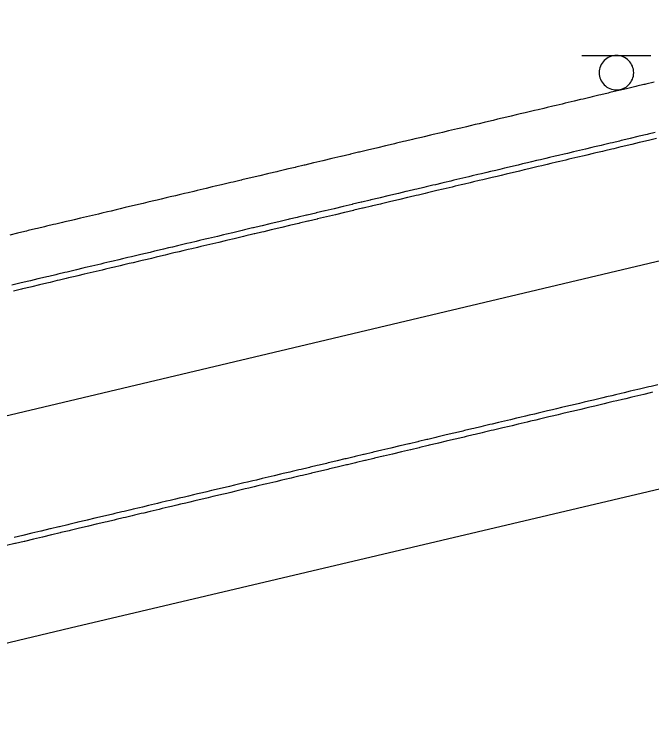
# Model space of a CAD drawing. Extents: x 2145380 to 2157287, y 139568 to 149130.
# Drawn here: x 2152517.8 to 2152586.9, y 143074.3 to 143151.2 of the extents above; entities that cross this region are included whole.
import ezdxf

# ---------------------------------------------------------------- set-up
doc = ezdxf.new("R2010")
doc.units = 0
for name, color, linetype in [('PR_PREVIOUSLY CONSTRUCTED', 7, 'Continuous'), ('TOPO_Fence', 7, 'Continuous'), ('TOPO_Sign', 7, 'Continuous')]:
    doc.layers.add(name, color=color, linetype=linetype)

msp = doc.modelspace()

# ---------------------------------------------------------------- linework, layer by layer
at = {"layer": 'PR_PREVIOUSLY CONSTRUCTED'}
msp.add_line((2152704.741, 143152.221), (2152448.683, 143091.455), dxfattribs=at)
for points in [[(2152587.179, 143143.867), (2152586.281, 143143.654), (2152586.181, 143143.631), (2152586.047, 143143.599), (2152585.308, 143143.423), (2152585.183, 143143.394), (2152584.335, 143143.192), (2152584.185, 143143.157), (2152583.362, 143142.962), (2152583.187, 143142.92), (2152582.389, 143142.731), (2152582.189, 143142.683), (2152581.416, 143142.5), (2152581.191, 143142.446), (2152580.443, 143142.269), (2152580.193, 143142.21), (2152579.47, 143142.038), (2152579.195, 143141.973), (2152578.497, 143141.807), (2152578.197, 143141.736), (2152577.524, 143141.576), (2152577.199, 143141.499), (2152576.551, 143141.345), (2152576.201, 143141.262), (2152575.578, 143141.114), (2152575.204, 143141.026), (2152574.605, 143140.883), (2152574.206, 143140.789), (2152573.632, 143140.653), (2152573.208, 143140.552), (2152572.659, 143140.422), (2152572.21, 143140.315), (2152571.686, 143140.191), (2152571.212, 143140.078), (2152570.713, 143139.96), (2152570.214, 143139.841), (2152569.74, 143139.729), (2152569.216, 143139.605), (2152568.767, 143139.498), (2152568.218, 143139.368), (2152567.794, 143139.267), (2152567.22, 143139.131), (2152566.821, 143139.036), (2152566.222, 143138.894), (2152565.848, 143138.805), (2152565.224, 143138.657), (2152564.875, 143138.574), (2152564.226, 143138.421), (2152563.902, 143138.344), (2152563.228, 143138.184), (2152562.929, 143138.113), (2152562.231, 143137.947), (2152561.956, 143137.882), (2152561.233, 143137.71), (2152560.983, 143137.651), (2152560.235, 143137.473), (2152560.01, 143137.42), (2152559.237, 143137.236), (2152559.037, 143137.189), (2152558.239, 143137), (2152558.064, 143136.958), (2152557.241, 143136.763), (2152557.091, 143136.727), (2152556.243, 143136.526), (2152556.118, 143136.496), (2152555.245, 143136.289), (2152555.145, 143136.265), (2152554.247, 143136.052), (2152554.172, 143136.035), (2152553.249, 143135.816), (2152553.199, 143135.804), (2152552.251, 143135.579), (2152552.226, 143135.573), (2152551.253, 143135.342), (2152550.28, 143135.111), (2152550.255, 143135.105), (2152549.307, 143134.88), (2152549.257, 143134.868), (2152548.334, 143134.649), (2152548.26, 143134.631), (2152547.361, 143134.418), (2152547.262, 143134.395), (2152546.388, 143134.187), (2152546.264, 143134.158), (2152545.415, 143133.956), (2152545.266, 143133.921), (2152544.442, 143133.726), (2152544.268, 143133.684), (2152543.47, 143133.495), (2152543.27, 143133.447), (2152542.497, 143133.264), (2152542.428, 143133.248), (2152542.272, 143133.21), (2152541.524, 143133.033), (2152541.274, 143132.974), (2152540.551, 143132.802), (2152540.276, 143132.737), (2152539.578, 143132.571), (2152539.278, 143132.5), (2152538.605, 143132.34), (2152538.28, 143132.263), (2152537.632, 143132.109), (2152537.282, 143132.026), (2152536.659, 143131.878), (2152536.284, 143131.79), (2152535.686, 143131.647), (2152535.287, 143131.553), (2152534.713, 143131.417), (2152534.289, 143131.316), (2152533.74, 143131.186), (2152533.291, 143131.079), (2152532.767, 143130.955), (2152532.293, 143130.842), (2152531.794, 143130.724), (2152531.295, 143130.605), (2152530.821, 143130.493), (2152530.297, 143130.369), (2152529.848, 143130.262), (2152529.299, 143130.132), (2152528.875, 143130.031), (2152528.301, 143129.895), (2152527.902, 143129.8), (2152527.303, 143129.658), (2152526.929, 143129.569), (2152526.305, 143129.421), (2152525.956, 143129.338), (2152525.307, 143129.185), (2152524.983, 143129.108), (2152524.309, 143128.948), (2152524.01, 143128.877), (2152523.311, 143128.711), (2152523.037, 143128.646), (2152522.313, 143128.474), (2152522.064, 143128.415), (2152521.316, 143128.237), (2152521.091, 143128.184), (2152520.318, 143128), (2152520.118, 143127.953), (2152519.32, 143127.764), (2152519.145, 143127.722), (2152518.322, 143127.527), (2152518.172, 143127.491), (2152517.324, 143127.29)], [(2152587.28, 143138.403), (2152586.541, 143138.228), (2152586.416, 143138.198), (2152585.568, 143137.997), (2152585.418, 143137.961), (2152584.595, 143137.766), (2152584.42, 143137.724), (2152583.622, 143137.535), (2152583.422, 143137.488), (2152582.649, 143137.304), (2152582.424, 143137.251), (2152581.676, 143137.073), (2152581.426, 143137.014), (2152580.703, 143136.842), (2152580.428, 143136.777), (2152579.73, 143136.611), (2152579.43, 143136.54), (2152578.757, 143136.38), (2152578.432, 143136.303), (2152577.784, 143136.15), (2152577.434, 143136.067), (2152576.811, 143135.919), (2152576.437, 143135.83), (2152575.838, 143135.688), (2152575.439, 143135.593), (2152574.865, 143135.457), (2152574.441, 143135.356), (2152573.892, 143135.226), (2152573.443, 143135.119), (2152572.919, 143134.995), (2152572.445, 143134.883), (2152571.946, 143134.764), (2152571.447, 143134.646), (2152570.973, 143134.533), (2152570.449, 143134.409), (2152570, 143134.302), (2152569.451, 143134.172), (2152569.027, 143134.071), (2152568.453, 143133.935), (2152568.054, 143133.841), (2152567.455, 143133.698), (2152567.081, 143133.61), (2152566.457, 143133.462), (2152566.108, 143133.379), (2152565.459, 143133.225), (2152565.135, 143133.148), (2152564.461, 143132.988), (2152564.162, 143132.917), (2152563.464, 143132.751), (2152563.189, 143132.686), (2152562.466, 143132.514), (2152562.216, 143132.455), (2152561.468, 143132.278), (2152561.243, 143132.224), (2152560.47, 143132.041), (2152560.27, 143131.993), (2152559.472, 143131.804), (2152559.297, 143131.762), (2152558.474, 143131.567), (2152558.324, 143131.532), (2152557.476, 143131.33), (2152557.351, 143131.301), (2152556.478, 143131.093), (2152556.378, 143131.07), (2152555.48, 143130.857), (2152555.405, 143130.839), (2152554.482, 143130.62), (2152554.432, 143130.608), (2152553.484, 143130.383), (2152553.459, 143130.377), (2152552.486, 143130.146), (2152551.513, 143129.915), (2152551.488, 143129.909), (2152550.54, 143129.684), (2152550.49, 143129.673), (2152549.567, 143129.453), (2152549.493, 143129.436), (2152548.594, 143129.223), (2152548.495, 143129.199), (2152547.621, 143128.992), (2152547.497, 143128.962), (2152546.648, 143128.761), (2152546.499, 143128.725), (2152545.675, 143128.53), (2152545.501, 143128.488), (2152544.703, 143128.299), (2152544.503, 143128.252), (2152543.73, 143128.068), (2152543.661, 143128.052), (2152543.505, 143128.015), (2152542.757, 143127.837), (2152542.507, 143127.778), (2152541.784, 143127.606), (2152541.509, 143127.541), (2152540.811, 143127.375), (2152540.511, 143127.304), (2152539.838, 143127.144), (2152539.513, 143127.068), (2152538.865, 143126.914), (2152538.515, 143126.831), (2152537.892, 143126.683), (2152537.517, 143126.594), (2152536.919, 143126.452), (2152536.52, 143126.357), (2152535.946, 143126.221), (2152535.522, 143126.12), (2152534.973, 143125.99), (2152534.524, 143125.883), (2152534, 143125.759), (2152533.526, 143125.647), (2152533.027, 143125.528), (2152532.528, 143125.41), (2152532.054, 143125.297), (2152531.53, 143125.173), (2152531.081, 143125.066), (2152530.532, 143124.936), (2152530.108, 143124.835), (2152529.534, 143124.699), (2152529.135, 143124.605), (2152528.536, 143124.462), (2152528.162, 143124.374), (2152527.538, 143124.226), (2152527.189, 143124.143), (2152526.54, 143123.989), (2152526.216, 143123.912), (2152525.542, 143123.752), (2152525.243, 143123.681), (2152524.544, 143123.515), (2152524.27, 143123.45), (2152523.546, 143123.278), (2152523.297, 143123.219), (2152522.549, 143123.042), (2152522.324, 143122.988), (2152521.551, 143122.805), (2152521.351, 143122.757), (2152520.553, 143122.568), (2152520.378, 143122.526), (2152519.555, 143122.331), (2152519.405, 143122.296), (2152518.557, 143122.094), (2152518.432, 143122.065), (2152517.559, 143121.857)], [(2152587.434, 143137.754), (2152586.695, 143137.578), (2152586.57, 143137.548), (2152585.722, 143137.347), (2152585.572, 143137.312), (2152584.749, 143137.116), (2152584.574, 143137.075), (2152583.776, 143136.885), (2152583.576, 143136.838), (2152582.803, 143136.654), (2152582.578, 143136.601), (2152581.83, 143136.424), (2152581.58, 143136.364), (2152580.857, 143136.193), (2152580.582, 143136.128), (2152579.884, 143135.962), (2152579.585, 143135.891), (2152578.911, 143135.731), (2152578.587, 143135.654), (2152577.938, 143135.5), (2152577.589, 143135.417), (2152576.965, 143135.269), (2152576.591, 143135.18), (2152575.992, 143135.038), (2152575.593, 143134.943), (2152575.019, 143134.807), (2152574.595, 143134.707), (2152574.046, 143134.576), (2152573.597, 143134.47), (2152573.073, 143134.345), (2152572.599, 143134.233), (2152572.1, 143134.115), (2152571.601, 143133.996), (2152571.127, 143133.884), (2152570.603, 143133.759), (2152570.154, 143133.653), (2152569.605, 143133.522), (2152569.181, 143133.422), (2152568.607, 143133.286), (2152568.208, 143133.191), (2152567.609, 143133.049), (2152567.235, 143132.96), (2152566.611, 143132.812), (2152566.262, 143132.729), (2152565.614, 143132.575), (2152565.289, 143132.498), (2152564.616, 143132.338), (2152564.316, 143132.267), (2152563.618, 143132.102), (2152563.343, 143132.036), (2152562.62, 143131.865), (2152562.37, 143131.806), (2152561.622, 143131.628), (2152561.397, 143131.575), (2152560.624, 143131.391), (2152560.424, 143131.344), (2152559.626, 143131.154), (2152559.451, 143131.113), (2152558.628, 143130.917), (2152558.478, 143130.882), (2152557.63, 143130.681), (2152557.505, 143130.651), (2152556.632, 143130.444), (2152556.532, 143130.42), (2152555.634, 143130.207), (2152555.559, 143130.189), (2152554.636, 143129.97), (2152554.586, 143129.958), (2152553.638, 143129.733), (2152553.613, 143129.727), (2152552.641, 143129.497), (2152551.668, 143129.266), (2152551.643, 143129.26), (2152550.695, 143129.035), (2152550.645, 143129.023), (2152549.722, 143128.804), (2152549.647, 143128.786), (2152548.749, 143128.573), (2152548.649, 143128.549), (2152547.776, 143128.342), (2152547.651, 143128.312), (2152546.803, 143128.111), (2152546.653, 143128.076), (2152545.83, 143127.88), (2152545.655, 143127.839), (2152544.857, 143127.649), (2152544.657, 143127.602), (2152543.884, 143127.418), (2152543.816, 143127.402), (2152543.659, 143127.365), (2152542.911, 143127.188), (2152542.661, 143127.128), (2152541.938, 143126.957), (2152541.663, 143126.892), (2152540.965, 143126.726), (2152540.665, 143126.655), (2152539.992, 143126.495), (2152539.667, 143126.418), (2152539.019, 143126.264), (2152538.67, 143126.181), (2152538.046, 143126.033), (2152537.672, 143125.944), (2152537.073, 143125.802), (2152536.674, 143125.707), (2152536.1, 143125.571), (2152535.676, 143125.471), (2152535.127, 143125.34), (2152534.678, 143125.234), (2152534.154, 143125.109), (2152533.68, 143124.997), (2152533.181, 143124.879), (2152532.682, 143124.76), (2152532.208, 143124.648), (2152531.684, 143124.523), (2152531.235, 143124.417), (2152530.686, 143124.287), (2152530.262, 143124.186), (2152529.688, 143124.05), (2152529.289, 143123.955), (2152528.69, 143123.813), (2152528.316, 143123.724), (2152527.692, 143123.576), (2152527.343, 143123.493), (2152526.694, 143123.339), (2152526.37, 143123.262), (2152525.697, 143123.102), (2152525.397, 143123.031), (2152524.699, 143122.866), (2152524.424, 143122.8), (2152523.701, 143122.629), (2152523.451, 143122.57), (2152522.703, 143122.392), (2152522.478, 143122.339), (2152521.705, 143122.155), (2152521.505, 143122.108), (2152520.707, 143121.918), (2152520.532, 143121.877), (2152519.709, 143121.681), (2152519.559, 143121.646), (2152518.711, 143121.445), (2152518.586, 143121.415), (2152517.713, 143121.208)], [(2152587.588, 143111.047), (2152586.865, 143110.876), (2152586.59, 143110.811), (2152585.892, 143110.645), (2152585.593, 143110.574), (2152584.919, 143110.414), (2152584.595, 143110.337), (2152583.946, 143110.183), (2152583.597, 143110.1), (2152582.973, 143109.952), (2152582.599, 143109.863), (2152582, 143109.721), (2152581.601, 143109.627), (2152581.027, 143109.49), (2152580.603, 143109.39), (2152580.054, 143109.259), (2152579.605, 143109.153), (2152579.081, 143109.029), (2152578.607, 143108.916), (2152578.108, 143108.798), (2152577.609, 143108.679), (2152577.135, 143108.567), (2152576.611, 143108.442), (2152576.162, 143108.336), (2152575.613, 143108.206), (2152575.189, 143108.105), (2152574.615, 143107.969), (2152574.216, 143107.874), (2152573.617, 143107.732), (2152573.243, 143107.643), (2152572.619, 143107.495), (2152572.27, 143107.412), (2152571.622, 143107.258), (2152571.297, 143107.181), (2152570.624, 143107.022), (2152570.324, 143106.95), (2152569.626, 143106.785), (2152569.351, 143106.72), (2152568.628, 143106.548), (2152568.378, 143106.489), (2152567.63, 143106.311), (2152567.405, 143106.258), (2152566.632, 143106.074), (2152566.432, 143106.027), (2152565.634, 143105.837), (2152565.459, 143105.796), (2152564.636, 143105.601), (2152564.486, 143105.565), (2152563.638, 143105.364), (2152563.513, 143105.334), (2152562.64, 143105.127), (2152562.54, 143105.103), (2152561.642, 143104.89), (2152561.567, 143104.872), (2152560.644, 143104.653), (2152560.594, 143104.641), (2152559.646, 143104.416), (2152559.621, 143104.411), (2152558.649, 143104.18), (2152557.676, 143103.949), (2152557.651, 143103.943), (2152556.703, 143103.718), (2152556.653, 143103.706), (2152555.73, 143103.487), (2152555.655, 143103.469), (2152554.757, 143103.256), (2152554.657, 143103.232), (2152553.784, 143103.025), (2152553.659, 143102.996), (2152552.811, 143102.794), (2152552.661, 143102.759), (2152551.838, 143102.563), (2152551.663, 143102.522), (2152550.865, 143102.332), (2152550.665, 143102.285), (2152549.892, 143102.102), (2152549.824, 143102.085), (2152549.667, 143102.048), (2152548.919, 143101.871), (2152548.669, 143101.811), (2152547.946, 143101.64), (2152547.671, 143101.575), (2152546.973, 143101.409), (2152546.673, 143101.338), (2152546, 143101.178), (2152545.675, 143101.101), (2152545.027, 143100.947), (2152544.678, 143100.864), (2152544.054, 143100.716), (2152543.68, 143100.627), (2152543.081, 143100.485), (2152542.682, 143100.391), (2152542.108, 143100.254), (2152541.684, 143100.154), (2152541.135, 143100.023), (2152540.686, 143099.917), (2152540.162, 143099.793), (2152539.688, 143099.68), (2152539.189, 143099.562), (2152538.69, 143099.443), (2152538.216, 143099.331), (2152537.692, 143099.206), (2152537.243, 143099.1), (2152536.694, 143098.97), (2152536.27, 143098.869), (2152535.696, 143098.733), (2152535.297, 143098.638), (2152534.698, 143098.496), (2152534.324, 143098.407), (2152533.7, 143098.259), (2152533.351, 143098.176), (2152532.702, 143098.022), (2152532.378, 143097.945), (2152531.705, 143097.786), (2152531.405, 143097.714), (2152530.707, 143097.549), (2152530.432, 143097.484), (2152529.709, 143097.312), (2152529.459, 143097.253), (2152528.711, 143097.075), (2152528.486, 143097.022), (2152527.713, 143096.838), (2152527.513, 143096.791), (2152526.715, 143096.601), (2152526.54, 143096.56), (2152525.717, 143096.365), (2152525.567, 143096.329), (2152524.719, 143096.128), (2152524.594, 143096.098), (2152523.721, 143095.891), (2152523.621, 143095.867), (2152522.723, 143095.654), (2152522.648, 143095.636), (2152521.725, 143095.417), (2152521.675, 143095.405), (2152520.727, 143095.181), (2152520.702, 143095.175), (2152519.729, 143094.944), (2152518.756, 143094.713), (2152518.731, 143094.707), (2152517.783, 143094.482)], [(2152587.019, 143110.226), (2152586.745, 143110.161), (2152586.046, 143109.995), (2152585.747, 143109.924), (2152585.073, 143109.764), (2152584.749, 143109.687), (2152584.1, 143109.533), (2152583.751, 143109.451), (2152583.127, 143109.303), (2152582.753, 143109.214), (2152582.154, 143109.072), (2152581.755, 143108.977), (2152581.181, 143108.841), (2152580.757, 143108.74), (2152580.208, 143108.61), (2152579.759, 143108.503), (2152579.235, 143108.379), (2152578.761, 143108.266), (2152578.262, 143108.148), (2152577.763, 143108.03), (2152577.289, 143107.917), (2152576.765, 143107.793), (2152576.316, 143107.686), (2152575.767, 143107.556), (2152575.343, 143107.455), (2152574.769, 143107.319), (2152574.37, 143107.224), (2152573.772, 143107.082), (2152573.397, 143106.994), (2152572.774, 143106.846), (2152572.424, 143106.763), (2152571.776, 143106.609), (2152571.451, 143106.532), (2152570.778, 143106.372), (2152570.478, 143106.301), (2152569.78, 143106.135), (2152569.505, 143106.07), (2152568.782, 143105.898), (2152568.532, 143105.839), (2152567.784, 143105.661), (2152567.559, 143105.608), (2152566.786, 143105.425), (2152566.586, 143105.377), (2152565.788, 143105.188), (2152565.614, 143105.146), (2152564.79, 143104.951), (2152564.641, 143104.915), (2152563.792, 143104.714), (2152563.668, 143104.685), (2152562.794, 143104.477), (2152562.695, 143104.454), (2152561.796, 143104.241), (2152561.722, 143104.223), (2152560.799, 143104.004), (2152560.749, 143103.992), (2152559.801, 143103.767), (2152559.776, 143103.761), (2152558.803, 143103.53), (2152557.83, 143103.299), (2152557.805, 143103.293), (2152556.857, 143103.068), (2152556.807, 143103.056), (2152555.884, 143102.837), (2152555.809, 143102.82), (2152554.911, 143102.606), (2152554.811, 143102.583), (2152553.938, 143102.376), (2152553.813, 143102.346), (2152552.965, 143102.145), (2152552.815, 143102.109), (2152551.992, 143101.914), (2152551.817, 143101.872), (2152551.019, 143101.683), (2152550.819, 143101.635), (2152550.046, 143101.452), (2152549.978, 143101.436), (2152549.821, 143101.399), (2152549.073, 143101.221), (2152548.823, 143101.162), (2152548.1, 143100.99), (2152547.825, 143100.925), (2152547.127, 143100.759), (2152546.828, 143100.688), (2152546.154, 143100.528), (2152545.83, 143100.451), (2152545.181, 143100.297), (2152544.832, 143100.215), (2152544.208, 143100.067), (2152543.834, 143099.978), (2152543.235, 143099.836), (2152542.836, 143099.741), (2152542.262, 143099.605), (2152541.838, 143099.504), (2152541.289, 143099.374), (2152540.84, 143099.267), (2152540.316, 143099.143), (2152539.842, 143099.03), (2152539.343, 143098.912), (2152538.844, 143098.794), (2152538.37, 143098.681), (2152537.846, 143098.557), (2152537.397, 143098.45), (2152536.848, 143098.32), (2152536.424, 143098.219), (2152535.85, 143098.083), (2152535.451, 143097.988), (2152534.852, 143097.846), (2152534.478, 143097.758), (2152533.855, 143097.61), (2152533.505, 143097.527), (2152532.857, 143097.373), (2152532.532, 143097.296), (2152531.859, 143097.136), (2152531.559, 143097.065), (2152530.861, 143096.899), (2152530.586, 143096.834), (2152529.863, 143096.662), (2152529.613, 143096.603), (2152528.865, 143096.425), (2152528.64, 143096.372), (2152527.867, 143096.189), (2152527.667, 143096.141), (2152526.869, 143095.952), (2152526.694, 143095.91), (2152525.871, 143095.715), (2152525.721, 143095.679), (2152524.873, 143095.478), (2152524.748, 143095.449), (2152523.875, 143095.241), (2152523.775, 143095.218), (2152522.877, 143095.005), (2152522.803, 143094.987), (2152521.879, 143094.768), (2152521.83, 143094.756), (2152520.881, 143094.531), (2152520.857, 143094.525), (2152519.884, 143094.294), (2152518.911, 143094.063), (2152518.886, 143094.057), (2152517.938, 143093.832), (2152517.888, 143093.82), (2152516.965, 143093.601)]]:
    msp.add_lwpolyline(points, dxfattribs=at)
at = {"layer": 'TOPO_Fence'}
msp.add_lwpolyline([(2152124.524, 142997.297), (2152212.902, 143011.529), (2152314.355, 143035.056), (2152411.254, 143057.767), (2152523.86, 143084.688), (2152630.663, 143109.865), (2152740.701, 143135.78), (2152806.564, 143148.606), (2152897.795, 143160.498), (2152949.335, 143164.041), (2152983.441, 143105.19)], dxfattribs=at)
at = {"layer": 'TOPO_Sign'}
for points in [[(2152579.343, 143146.768), (2152586.837, 143146.774)], [(2152583.093, 143146.767), (2152583.093, 143146.767)], [(2152581.226, 143144.899), (2152581.226, 143144.899)], [(2152584.961, 143144.899), (2152584.961, 143144.899)], [(2152583.093, 143143.032), (2152583.093, 143143.032)]]:
    msp.add_lwpolyline(points, dxfattribs=at)
for start, end in [(89.99996, 180.00004), (359.99996, 90.00004), (179.99996, 270.00004), (269.99996, 0.00004)]:
    msp.add_arc((2152583.093, 143144.899), 1.868, start, end, dxfattribs=at)

doc.saveas('drawing.dxf')
